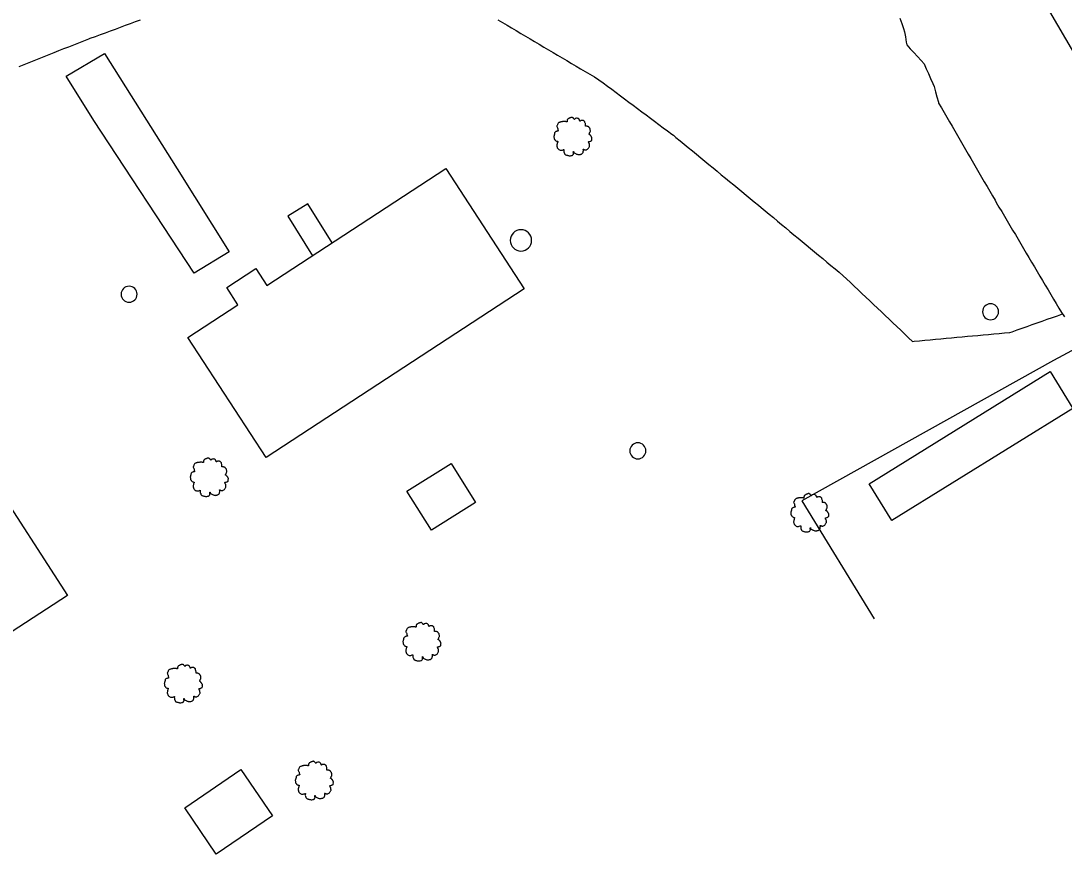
# Model space of a CAD drawing. Extents: x 1901471 to 1963503, y 756461 to 799997.
# Drawn here: x 1930538.8 to 1930734, y 773125.9 to 773281.7 of the extents above; entities that cross this region are included whole.
import ezdxf

# ---------------------------------------------------------------- set-up
doc = ezdxf.new("R2010")
doc.units = 0
for name, color, linetype in [('Default', 7, 'Continuous'), ('RD_EX_Bldg', 7, 'Continuous'), ('RD_EX_BldgApp', 7, 'Continuous'), ('RD_EX_Driveway', 7, 'Continuous'), ('RD_EX_Fence_Other', 7, 'Continuous'), ('RD_EX_Misc', 7, 'Continuous'), ('RD_EX_Road', 7, 'Continuous'), ('RD_EX_UT', 7, 'Continuous'), ('RD_EX_VEG', 7, 'Continuous')]:
    doc.layers.add(name, color=color, linetype=linetype)

# ---------------------------------------------------------------- blocks, each defined once
blk = doc.blocks.new('POST')
at = {"layer": 'Default'}
for start, end in [(90, 270), (270, 90)]:
    blk.add_arc((0, 0), 0.127, start, end, dxfattribs=at)
blk = doc.blocks.new('T2')
at = {"layer": 'RD_EX_VEG'}
for points in [[(0.05, 7.21), (-0.25, 7.24), (-0.57, 7.14), (-0.82, 7.04), (-1.05, 6.96), (-1.27, 6.86), (-1.57, 6.69), (-1.8, 6.49), (-1.92, 6.24), (-1.97, 6.01), (-2.02, 5.74), (-2.02, 5.56), (-2.15, 5.54), (-2.3, 5.56), (-2.55, 5.64), (-2.8, 5.64), (-3.05, 5.64), (-3.4, 5.61), (-3.75, 5.61), (-4.02, 5.56), (-4.35, 5.51), (-4.72, 5.39), (-5.07, 5.26), (-5.37, 5.01), (-5.62, 4.54), (-5.75, 4.19), (-5.9, 3.94), (-5.75, 3.49), (-5.57, 3.14), (-5.55, 2.94), (-5.47, 2.52), (-5.37, 2.29), (-5.25, 2.09), (-5.32, 2.07), (-5.7, 2.02), (-6, 1.92), (-6.42, 1.69), (-6.64, 1.47), (-6.74, 1.14), (-6.77, 0.79), (-6.87, 0.59), (-6.94, 0.32), (-6.97, 0.24), (-7.02, -0.08), (-6.92, -0.53), (-6.89, -0.88), (-6.77, -1.11), (-6.62, -1.28), (-6.44, -1.53), (-6.05, -1.76), (-5.72, -1.86), (-5.52, -1.88), (-5.7, -2.38), (-5.75, -2.73), (-5.87, -3.13), (-5.87, -3.21), (-5.92, -3.68), (-5.77, -4.01), (-5.7, -4.38), (-5.52, -4.61), (-5.25, -4.91), (-4.92, -5.13), (-4.42, -5.26), (-4.02, -5.23), (-3.45, -5.06), (-3.2, -4.98), (-3.22, -5.16), (-3.2, -5.53), (-3.2, -5.96), (-3.05, -6.28), (-2.95, -6.56), (-2.8, -6.81), (-2.47, -7.03), (-2.07, -7.11), (-1.65, -7.26), (-1.2, -7.33), (-0.7, -7.36), (-0.1, -7.21), (0.18, -7.08), (0.28, -6.91), (0.48, -6.53), (0.43, -6.31), (0.45, -5.71), (0.55, -5.88), (0.73, -6.23), (1.23, -6.53), (1.63, -6.71), (2.1, -6.86), (2.4, -6.93), (2.88, -6.86), (3.25, -6.78), (3.63, -6.66), (3.93, -6.38), (4.1, -6.11), (4.15, -5.83), (4.23, -5.46), (4.28, -5.28)], [(4.28, -5.28), (4.2, -5.11), (4.15, -4.86), (4.23, -4.88), (4.4, -4.93), (4.68, -5.06), (4.9, -5.13), (5.23, -5.11), (5.5, -5.01), (5.95, -4.73), (6.22, -4.26), (6.5, -3.86), (6.57, -3.53), (6.52, -3.31), (6.5, -2.81), (6.3, -2.56), (6.25, -2.43), (6.15, -2.03), (6.22, -1.98), (6.5, -1.93), (6.87, -1.81), (7.15, -1.68), (7.37, -1.51), (7.45, -1.28), (7.42, -0.88), (7.47, -0.48), (7.4, -0.33), (7.3, -0.18), (7.22, 0.02), (7.07, 0.17), (6.97, 0.32), (6.87, 0.42), (6.75, 0.57), (6.57, 0.69), (6.42, 0.74), (6.37, 0.89), (6.52, 1.09), (6.57, 1.19), (6.6, 1.42), (6.82, 1.77), (6.87, 2.17), (6.82, 2.59), (6.77, 2.87), (6.62, 3.14), (6.42, 3.39), (6.3, 3.56), (6.12, 3.69), (5.8, 3.81), (5.55, 3.86), (5.2, 3.86), (5, 3.91), (5.03, 3.96), (5.03, 4.11), (5.03, 4.39), (4.95, 4.84), (4.8, 5.34), (4.8, 5.36), (4.7, 5.61), (4.48, 5.81), (4.3, 5.91), (4.1, 6.04), (3.85, 6.06), (3.55, 6.06), (3.28, 6.01), (3.08, 5.91), (2.9, 5.79), (2.83, 5.94), (2.73, 6.24), (2.68, 6.39), (2.53, 6.56), (2.3, 6.76), (1.85, 6.89), (1.23, 6.81), (0.93, 6.61), (0.78, 6.44), (0.73, 6.56), (0.53, 6.76), (0.43, 6.94), (0.25, 7.06), (0.1, 7.16), (0, 7.21)]]:
    blk.add_spline(points, degree=3, dxfattribs=at)
blk = doc.blocks.new('OP')
at = {"layer": 'Default'}
for start, end in [(90, 270), (270, 90)]:
    blk.add_arc((0, 0), 0.127, start, end, dxfattribs=at)

msp = doc.modelspace()

# ---------------------------------------------------------------- linework, layer by layer
at = {"layer": 'RD_EX_Bldg'}
msp.add_lwpolyline([(1930851.2, 773237.99), (1930798.37, 773328.51), (1930728.73, 773287.86), (1930743.41, 773262.7), (1930768.57, 773277.39), (1930803.86, 773216.93)], dxfattribs=at)
for points in [[(1930633, 773231.6), (1930584.74, 773200.06), (1930570.08, 773222.5), (1930579.44, 773228.62), (1930577.35, 773231.82), (1930582.78, 773235.37), (1930584.85, 773232.2), (1930618.32, 773254.07)], [(1930697.51, 773195.16), (1930731.38, 773216.12), (1930735.65, 773209.22), (1930701.79, 773188.26)], [(1930623.9, 773191.62), (1930615.63, 773186.46), (1930611.06, 773193.78), (1930619.34, 773198.94)], [(1930547.58, 773174.26), (1930507.16, 773148.01), (1930492.66, 773170.33), (1930533.09, 773196.58)], [(1930585.9, 773133.07), (1930575.39, 773125.9), (1930569.5, 773134.54), (1930580, 773141.71)]]:
    msp.add_lwpolyline(points, close=True, dxfattribs=at)
at = {"layer": 'RD_EX_BldgApp'}
for points in [[(1930592.54, 773247.51), (1930588.8, 773245.17), (1930593.41, 773237.79)], [(1930597.1, 773240.2), (1930592.54, 773247.51)]]:
    msp.add_lwpolyline(points, dxfattribs=at)
at = {"layer": 'RD_EX_Driveway'}
msp.add_lwpolyline([(1930571.23, 773234.53), (1930552.48, 773263.05), (1930547.3, 773271.36), (1930554.48, 773275.57), (1930568.07, 773254.05), (1930577.83, 773238.49)], close=True, dxfattribs=at)
at = {"layer": 'RD_EX_Fence_Other'}
msp.add_lwpolyline([(1930786.19, 773247.21), (1930732, 773218.21), (1930684.94, 773191.93), (1930698.47, 773169.91)], dxfattribs=at)
at = {"layer": 'RD_EX_Road'}
for points in [[(1930703.3, 773282.18), (1930703.62, 773281.23), (1930703.94, 773280.29), (1930704.15, 773279.67), (1930704.31, 773278.69), (1930704.47, 773277.7), (1930704.55, 773277.22), (1930705.22, 773276.49), (1930705.9, 773275.75), (1930706.57, 773275.01), (1930707.25, 773274.27), (1930707.81, 773273.66), (1930708.21, 773272.75), (1930708.61, 773271.83), (1930709.01, 773270.92), (1930709.42, 773270), (1930709.68, 773269.4), (1930709.95, 773268.44), (1930710.21, 773267.47), (1930710.48, 773266.51), (1930710.53, 773266.3), (1930711.04, 773265.44), (1930711.54, 773264.57), (1930712.04, 773263.71), (1930712.54, 773262.84), (1930713.05, 773261.98), (1930713.55, 773261.12), (1930714.05, 773260.25), (1930714.55, 773259.39), (1930715.05, 773258.52), (1930715.56, 773257.66), (1930716.06, 773256.79), (1930716.56, 773255.93), (1930717.06, 773255.06), (1930717.57, 773254.2), (1930718.07, 773253.33), (1930718.57, 773252.47), (1930719.07, 773251.61), (1930719.58, 773250.74), (1930720.08, 773249.88), (1930720.58, 773249.01), (1930721.08, 773248.15), (1930721.31, 773247.75), (1930721.82, 773246.89), (1930722.33, 773246.03), (1930722.84, 773245.17), (1930723.35, 773244.31), (1930723.86, 773243.45), (1930724.37, 773242.59), (1930724.88, 773241.73), (1930725.39, 773240.87), (1930725.9, 773240.01), (1930726.41, 773239.14), (1930726.92, 773238.28), (1930727.43, 773237.42), (1930727.93, 773236.56), (1930728.44, 773235.7), (1930728.95, 773234.84), (1930729.46, 773233.98), (1930729.97, 773233.12), (1930730.48, 773232.26), (1930730.99, 773231.4), (1930731.5, 773230.54), (1930732.01, 773229.68), (1930732.52, 773228.82), (1930733.03, 773227.96), (1930733.49, 773227.18), (1930734.06, 773226.37)], [(1930538.54, 773273.18), (1930539.47, 773273.55), (1930540.39, 773273.92), (1930541.32, 773274.29), (1930541.32, 773274.29), (1930542.25, 773274.65), (1930543.18, 773275.02), (1930544.11, 773275.39), (1930545.04, 773275.76), (1930545.97, 773276.13), (1930546.9, 773276.5), (1930547.83, 773276.86), (1930548.76, 773277.23), (1930549.69, 773277.6), (1930550.62, 773277.97), (1930551.54, 773278.34), (1930551.83, 773278.45), (1930552.77, 773278.8), (1930553.71, 773279.14), (1930554.65, 773279.48), (1930555.59, 773279.83), (1930556.52, 773280.17), (1930557.46, 773280.52), (1930558.4, 773280.86), (1930559.34, 773281.2), (1930560.28, 773281.55), (1930561.22, 773281.89)], [(1930628.07, 773281.9), (1930628.93, 773281.39), (1930629.79, 773280.88), (1930630.65, 773280.37), (1930631.51, 773279.86), (1930632.37, 773279.35), (1930633.23, 773278.84), (1930634.09, 773278.33), (1930634.95, 773277.82), (1930635.81, 773277.31), (1930636.67, 773276.8), (1930637.53, 773276.29), (1930638.39, 773275.79), (1930639.25, 773275.28), (1930640.11, 773274.77), (1930640.97, 773274.26), (1930641.83, 773273.75), (1930642.69, 773273.24), (1930643.55, 773272.73), (1930644.41, 773272.22), (1930645.27, 773271.71), (1930646.13, 773271.2), (1930646.98, 773270.69), (1930647.78, 773270.1), (1930648.59, 773269.5), (1930649.39, 773268.9), (1930650.19, 773268.3), (1930650.99, 773267.7), (1930651.79, 773267.11), (1930652.59, 773266.51), (1930653.39, 773265.91), (1930654.19, 773265.31), (1930655, 773264.71), (1930655.8, 773264.12), (1930656.6, 773263.52), (1930657.4, 773262.92), (1930658.2, 773262.32), (1930659, 773261.72), (1930659.8, 773261.13), (1930660.6, 773260.53), (1930660.91, 773260.3), (1930661.39, 773259.91), (1930662.16, 773259.27), (1930662.93, 773258.64), (1930663.7, 773258), (1930664.47, 773257.37), (1930665.24, 773256.74), (1930666.02, 773256.1), (1930666.79, 773255.47), (1930667.56, 773254.83), (1930668.33, 773254.2), (1930669.1, 773253.57), (1930669.87, 773252.93), (1930670.65, 773252.3), (1930671.42, 773251.66), (1930672.19, 773251.03), (1930672.96, 773250.39), (1930673.73, 773249.76), (1930674.5, 773249.13), (1930675.27, 773248.49), (1930676.05, 773247.86), (1930676.82, 773247.22), (1930677.31, 773246.82), (1930678.08, 773246.18), (1930678.85, 773245.54), (1930679.62, 773244.9), (1930680.38, 773244.26), (1930680.38, 773244.26), (1930681.15, 773243.62), (1930681.92, 773242.98), (1930682.69, 773242.34), (1930683.46, 773241.71), (1930684.23, 773241.07), (1930685, 773240.43), (1930685.77, 773239.79), (1930686.54, 773239.15), (1930687.31, 773238.51), (1930688.07, 773237.87), (1930688.84, 773237.24), (1930689.61, 773236.6), (1930690.38, 773235.96), (1930691.15, 773235.32), (1930691.92, 773234.68), (1930692.69, 773234.04), (1930693.29, 773233.47), (1930694.01, 773232.78), (1930694.74, 773232.1), (1930695.47, 773231.41), (1930696.19, 773230.72), (1930696.92, 773230.03), (1930697.64, 773229.34), (1930698.37, 773228.65), (1930699.09, 773227.97), (1930699.82, 773227.28), (1930700.54, 773226.59), (1930701.27, 773225.9), (1930701.99, 773225.21), (1930702.72, 773224.52), (1930703.44, 773223.84), (1930704.17, 773223.15), (1930704.89, 773222.46), (1930705.62, 773221.77), (1930705.94, 773221.8), (1930706.94, 773221.89), (1930707.93, 773221.98), (1930708.93, 773222.07), (1930709.92, 773222.16), (1930710.92, 773222.25), (1930711.92, 773222.34), (1930712.91, 773222.44), (1930713.91, 773222.53), (1930714.9, 773222.62), (1930715.9, 773222.71), (1930716.89, 773222.8), (1930717.89, 773222.89), (1930718.88, 773222.98), (1930719.88, 773223.07), (1930720.87, 773223.16), (1930721.87, 773223.25), (1930722.86, 773223.34), (1930723.86, 773223.43), (1930724.26, 773223.58), (1930725.2, 773223.91), (1930726.14, 773224.24), (1930727.08, 773224.57), (1930728.03, 773224.91), (1930728.97, 773225.24), (1930729.91, 773225.57), (1930730.86, 773225.91), (1930731.8, 773226.24), (1930732.74, 773226.57), (1930733.68, 773226.91)]]:
    msp.add_lwpolyline(points, dxfattribs=at)

# ---------------------------------------------------------------- block references
at = {"layer": 'RD_EX_Misc', "xscale": 11.811023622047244, "yscale": 11.811023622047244}
for p in [(1930559.08, 773230.58), (1930720.25, 773227.31), (1930654.26, 773201.3)]:
    msp.add_blockref('POST', p, dxfattribs=at)
at = {"layer": 'RD_EX_UT', "xscale": 15.748031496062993, "yscale": 15.748031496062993}
msp.add_blockref('OP', (1930632.39, 773240.64), dxfattribs=at)
at = {"layer": 'RD_EX_VEG', "xscale": 0.4921259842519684, "yscale": 0.4921259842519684}
for p in [(1930642, 773260.09), (1930573.98, 773196.39), (1930686.31, 773189.75), (1930613.76, 773165.63), (1930569.13, 773157.82), (1930593.63, 773139.69)]:
    msp.add_blockref('T2', p, dxfattribs=at)

doc.saveas('drawing.dxf')
